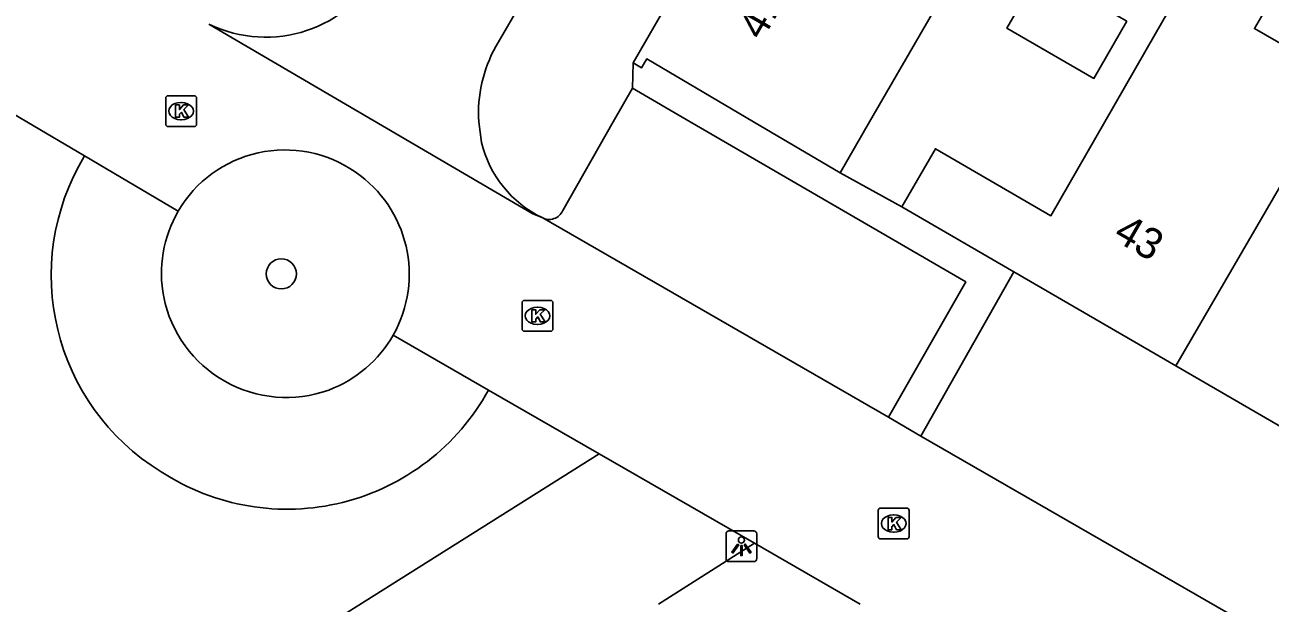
# Model space of a CAD drawing. Extents: x 160026 to 161302, y 384757 to 385701.
# Drawn here: x 160282.86 to 160323.26, y 384984.38 to 385003.14 of the extents above; entities that cross this region are included whole.
import ezdxf

# ---------------------------------------------------------------- set-up
doc = ezdxf.new("R2010")
doc.units = 0
for name, color, linetype in [('IMGEO_Boom', 7, 'Continuous'), ('IMGEO_Kolk', 7, 'Continuous'), ('IMGEO_Lichtpunt', 7, 'Continuous'), ('IMGEO_Muur', 7, 'Continuous'), ('IMGEO_Pand', 7, 'Continuous'), ('IMGEO_Pand_nummerreeks', 7, 'Continuous'), ('IMGEO_Parkeervlak_open', 7, 'Continuous'), ('IMGEO_Rijbaan_lokaal_open', 7, 'Continuous'), ('IMGEO_Voetpad_open', 7, 'Continuous')]:
    doc.layers.add(name, color=color, linetype=linetype)

msp = doc.modelspace()

# ---------------------------------------------------------------- linework, layer by layer
at = {"layer": 'IMGEO_Boom'}
msp.add_circle((160291.176, 384995.065), 0.489, dxfattribs=at)
at = {"layer": 'IMGEO_Kolk'}
for p, q in [((160287.426, 384999.92), (160287.426, 385000.772)), ((160287.501, 385000.846), (160288.353, 385000.846)), ((160287.914, 385000.626), (160287.939, 385000.626)), ((160288.427, 385000.772), (160288.427, 384999.92)), ((160288.353, 384999.846), (160287.501, 384999.846)), ((160287.937, 385000.066), (160287.912, 385000.066)), ((160298.988, 384993.278), (160298.988, 384994.13)), ((160299.063, 384994.204), (160299.915, 384994.204)), ((160299.989, 384994.13), (160299.989, 384993.278)), ((160299.476, 384993.984), (160299.501, 384993.984)), ((160299.499, 384993.424), (160299.474, 384993.424)), ((160299.915, 384993.204), (160299.063, 384993.204)), ((160310.544, 384986.54), (160310.544, 384987.392)), ((160310.619, 384987.466), (160311.471, 384987.466)), ((160311.032, 384987.246), (160311.057, 384987.246)), ((160311.545, 384987.392), (160311.545, 384986.54)), ((160311.471, 384986.466), (160310.619, 384986.466)), ((160311.055, 384986.686), (160311.03, 384986.686))]:
    msp.add_line(p, q, dxfattribs=at)
for points in [[(160287.426, 384999.92), (160287.426, 385000.772)], [(160287.501, 385000.846), (160288.353, 385000.846)], [(160287.747, 385000.546), (160287.87, 385000.546), (160287.87, 385000.395), (160288, 385000.546), (160288.164, 385000.546), (160288.018, 385000.395), (160288.171, 385000.146), (160288.019, 385000.146), (160287.934, 385000.31), (160287.87, 385000.243), (160287.87, 385000.146), (160287.747, 385000.146), (160287.747, 385000.546)], [(160288.427, 385000.772), (160288.427, 384999.92)], [(160288.353, 384999.846), (160287.501, 384999.846)], [(160298.988, 384993.278), (160298.988, 384994.13)], [(160299.063, 384994.204), (160299.915, 384994.204)], [(160299.989, 384994.13), (160299.989, 384993.278)], [(160299.309, 384993.904), (160299.432, 384993.904), (160299.432, 384993.753), (160299.562, 384993.904), (160299.726, 384993.904), (160299.58, 384993.753), (160299.733, 384993.504), (160299.581, 384993.504), (160299.496, 384993.668), (160299.432, 384993.601), (160299.432, 384993.504), (160299.309, 384993.504), (160299.309, 384993.904)], [(160299.915, 384993.204), (160299.063, 384993.204)], [(160310.544, 384986.54), (160310.544, 384987.392)], [(160310.619, 384987.466), (160311.471, 384987.466)], [(160310.865, 384987.166), (160310.988, 384987.166), (160310.988, 384987.015), (160311.118, 384987.166), (160311.282, 384987.166), (160311.136, 384987.015), (160311.289, 384986.766), (160311.137, 384986.766), (160311.052, 384986.93), (160310.988, 384986.863), (160310.988, 384986.766), (160310.865, 384986.766), (160310.865, 384987.166)], [(160311.545, 384987.392), (160311.545, 384986.54)], [(160311.471, 384986.466), (160310.619, 384986.466)]]:
    msp.add_lwpolyline(points, dxfattribs=at)
for centre, start, end in [((160287.503, 385000.77), 91.552, 178.448), ((160287.503, 385000.77), 91.552, 178.448), ((160288.351, 385000.77), 1.552, 88.448), ((160288.351, 385000.77), 1.552, 88.448), ((160287.503, 384999.922), 181.552, 268.448), ((160287.503, 384999.922), 181.552, 268.448), ((160288.351, 384999.922), 271.552, 358.448), ((160288.351, 384999.922), 271.552, 358.448), ((160299.065, 384994.128), 91.552, 178.448), ((160299.065, 384994.128), 91.552, 178.448), ((160299.913, 384994.128), 1.552, 88.448), ((160299.913, 384994.128), 1.552, 88.448), ((160299.065, 384993.28), 181.552, 268.448), ((160299.065, 384993.28), 181.552, 268.448), ((160299.913, 384993.28), 271.552, 358.448), ((160299.913, 384993.28), 271.552, 358.448), ((160310.621, 384987.39), 91.552, 178.448), ((160310.621, 384987.39), 91.552, 178.448), ((160311.469, 384987.39), 1.552, 88.448), ((160311.469, 384987.39), 1.552, 88.448), ((160310.621, 384986.542), 181.552, 268.448), ((160310.621, 384986.542), 181.552, 268.448), ((160311.469, 384986.542), 271.552, 358.448), ((160311.469, 384986.542), 271.552, 358.448)]:
    msp.add_arc(centre, 0.0765, start, end, dxfattribs=at)
for centre, major_axis, ratio, start_param, end_param in [((160287.913, 385000.346), (-0.387, 0.002), 0.722429, 4.712389, 7.853982), ((160287.938, 385000.346), (-0.39, 0.002), 0.717154, 1.570796, 4.712389), ((160299.475, 384993.704), (-0.387, 0.002), 0.722429, 4.712389, 7.853982), ((160299.5, 384993.704), (-0.39, 0.002), 0.717154, 1.570796, 4.712389), ((160311.031, 384986.966), (-0.387, 0.002), 0.722429, 4.712389, 7.853982), ((160311.056, 384986.966), (-0.39, 0.002), 0.717154, 1.570796, 4.712389)]:
    msp.add_ellipse(centre, major_axis=major_axis, ratio=ratio, start_param=start_param, end_param=end_param, dxfattribs=at)
at = {"layer": 'IMGEO_Lichtpunt'}
for p, q in [((160305.605, 384986.633), (160305.605, 384985.826)), ((160305.605, 384986.633), (160305.605, 384985.826)), ((160306.507, 384986.728), (160305.699, 384986.728)), ((160306.507, 384986.728), (160305.699, 384986.728)), ((160306.601, 384985.826), (160306.601, 384986.633)), ((160306.601, 384985.826), (160306.601, 384986.633)), ((160305.699, 384985.732), (160306.507, 384985.732)), ((160305.699, 384985.732), (160306.507, 384985.732))]:
    msp.add_line(p, q, dxfattribs=at)
for points in [[(160305.979, 384986.297), (160306.018, 384986.269), (160305.83, 384986.007), (160305.792, 384986.034), (160305.979, 384986.297)], [(160306.081, 384986.249), (160306.128, 384986.249), (160306.128, 384985.927), (160306.081, 384985.927), (160306.081, 384986.249)], [(160306.191, 384986.269), (160306.229, 384986.296), (160306.416, 384986.034), (160306.377, 384986.006), (160306.191, 384986.269)]]:
    msp.add_lwpolyline(points, dxfattribs=at)
msp.add_circle((160306.104, 384986.431), 0.0994, dxfattribs=at)
for centre, start, end in [((160305.699, 384986.633), 90, 180), ((160305.699, 384986.633), 90, 180), ((160306.507, 384986.633), 0, 90), ((160306.507, 384986.633), 0, 90), ((160305.699, 384985.826), 180, 270), ((160305.699, 384985.826), 180, 270), ((160306.507, 384985.826), 270, 0), ((160306.507, 384985.826), 270, 360)]:
    msp.add_arc(centre, 0.0946, start, end, dxfattribs=at)
at = {"layer": 'IMGEO_Muur'}
msp.add_lwpolyline([(160309.303, 384998.344), (160311.305, 384997.238)], dxfattribs=at)
at = {"layer": 'IMGEO_Pand'}
for points in [[(160302.587, 385001.917), (160306.193, 385008.153)], [(160311.305, 384997.238), (160312.398, 384999.124), (160316.144, 384996.952), (160317.891, 385000), (160319.528, 385002.843), (160321.089, 385005.554), (160323.428, 385004.207), (160322.747, 385003.026), (160325.604, 385001.381)], [(160318.609, 385003.264), (160317.539, 385001.409), (160314.716, 385003.036), (160315.785, 385004.891), (160318.609, 385003.264)], [(160312.732, 385004.276), (160310.26, 385000), (160309.303, 384998.344)], [(160309.303, 384998.344), (160306.493, 385000), (160303.031, 385002.04), (160302.863, 385001.754), (160302.587, 385001.917)], [(160325.604, 385001.381), (160324.717, 384999.853), (160320.202, 384992.078)], [(160314.945, 384995.127), (160311.305, 384997.238)], [(160320.202, 384992.078), (160314.945, 384995.127)], [(160325.137, 384989.216), (160320.202, 384992.078)]]:
    msp.add_lwpolyline(points, dxfattribs=at)
at = {"layer": 'IMGEO_Parkeervlak_open'}
msp.add_lwpolyline([(160303.418, 384984.353), (160306.528, 384986.323)], dxfattribs=at)
at = {"layer": 'IMGEO_Rijbaan_lokaal_open'}
for points in [[(160299.328, 385004.495), (160298.133, 385002.441)], [(160299.637, 384996.89), (160299.342, 384997.013), (160288.826, 385003.17)], [(160280.916, 385001.181), (160282.916, 385000), (160284.795, 384998.891)], [(160297.581, 385000), (160297.668, 384999.33)], [(160287.832, 384997.098), (160284.795, 384998.891)], [(160310.878, 384990.412), (160299.637, 384996.89)], [(160297.902, 384991.296), (160294.807, 384993.08)], [(160297.902, 384991.296), (160301.494, 384989.225)], [(160310.878, 384990.412), (160311.924, 384989.805)], [(160311.924, 384989.805), (160329.09, 384979.915), (160329.942, 384979.419), (160331.674, 384978.392)], [(160284.846, 384978.742), (160301.494, 384989.225)], [(160301.494, 384989.225), (160306.528, 384986.323)], [(160306.528, 384986.323), (160309.954, 384984.347)]]:
    msp.add_lwpolyline(points, dxfattribs=at)
for centre, radius, start, end in [((160290.674, 385006.965), 4.221, 244.0411, 332.515), ((160302.128, 385000.255), 4.554, 151.3098, 183.2055), ((160301.247, 385000.203), 3.684, 193.7161, 244.0887), ((160291.186, 384995.016), 7.474, 148.7714, 238.4467), ((160291.291, 384995.085), 4.002, 55.2003, 149.7961), ((160291.316, 384995.056), 4.011, 330.4848, 55.7305), ((160291.288, 384995.084), 4, 149.7696, 191.0385), ((160291.338, 384995.11), 4.054, 191.2672, 289.865), ((160291.315, 384995.057), 4.012, 290.4291, 330.4795), ((160291.361, 384994.895), 7.465, 236.8131, 331.1807)]:
    msp.add_arc(centre, radius, start, end, dxfattribs=at)
at = {"layer": 'IMGEO_Voetpad_open'}
for points in [[(160302.566, 385001.087), (160302.587, 385001.917)], [(160300.306, 384997.12), (160301.947, 385000), (160302.566, 385001.087)], [(160302.566, 385001.087), (160304.438, 385000), (160313.384, 384994.807), (160310.878, 384990.412)], [(160309.303, 384998.344), (160311.305, 384997.238)], [(160314.945, 384995.127), (160311.924, 384989.805)]]:
    msp.add_lwpolyline(points, dxfattribs=at)
msp.add_arc((160299.867, 384997.309), 0.478, 241.2723, 336.6733, dxfattribs=at)

# ---------------------------------------------------------------- texts
at = {"layer": 'IMGEO_Pand_nummerreeks'}
for s, rotation, p in [('41', 59.9606, (160306.774, 385002.606)), ('43', 329.8968, (160318.123, 384996.197))]:
    msp.add_text(s, height=1, rotation=rotation, dxfattribs=at).set_placement(p)

doc.saveas('drawing.dxf')
